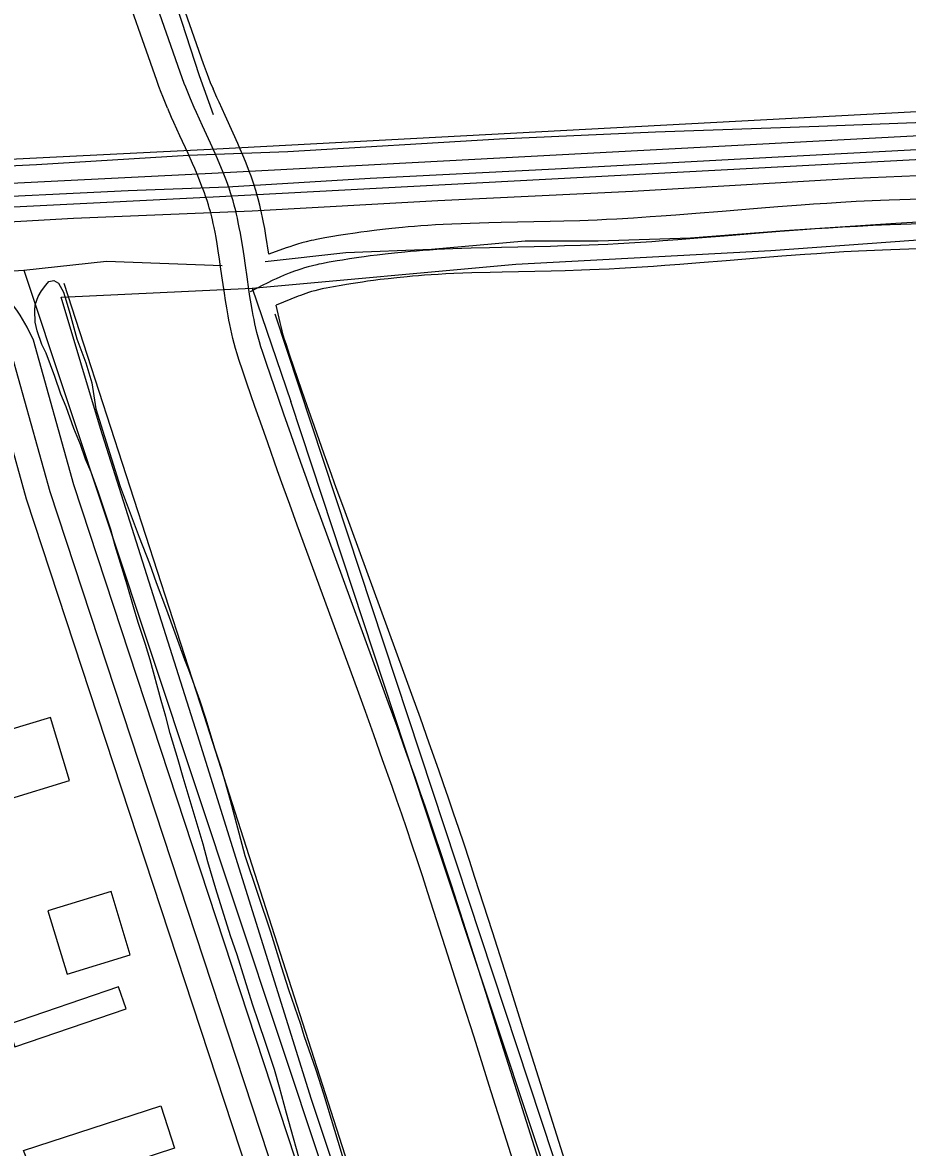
# Model space of a CAD drawing. Extents: x 3477039 to 3515015, y 546746 to 572297.
# Drawn here: x 3507960 to 3508496, y 566963 to 567644 of the extents above; entities that cross this region are included whole.
import ezdxf

# ---------------------------------------------------------------- set-up
doc = ezdxf.new("R2010")
doc.units = 0
for name, color, linetype in [('V-BLDG-OTLN', 7, 'Continuous'), ('V-DTCH-CNTR', 7, 'Continuous'), ('V-RAIL-TRAK', 7, 'Continuous'), ('V-ROAD-CNTR', 7, 'Continuous'), ('V-SITE-VEGE', 7, 'Continuous'), ('V-TOPO-SHOR', 7, 'Continuous')]:
    doc.layers.add(name, color=color, linetype=linetype)

msp = doc.modelspace()

# ---------------------------------------------------------------- linework, layer by layer
at = {"layer": 'V-BLDG-OTLN'}
for points in [[(3507988.79, 567185.15), (3507977.17, 567223.43), (3507938.89, 567211.81), (3507950.51, 567173.53)], [(3508025.5, 567079.61), (3508013.88, 567117.89), (3507975.6, 567106.27), (3507987.22, 567067.99)], [(3507951.12, 567037.24), (3507955.65, 567023.99), (3508022.98, 567047), (3508018.45, 567060.25)], [(3507960.81, 566961.1), (3508044.02, 566988.09), (3508052.31, 566962.55), (3508028.18, 566954.72), (3508039.56, 566919.64), (3508005.97, 566908.75), (3507994.77, 566943.28), (3507970.89, 566935.53)]]:
    msp.add_lwpolyline(points, close=True, dxfattribs=at)
at = {"layer": 'V-DTCH-CNTR'}
msp.add_line((3508099.33, 567483.25), (3508122.86, 567414.62), dxfattribs=at)
for points in [[(3507983.73, 567477.85), (3508099.33, 567483.25), (3508259.16, 567497.94), (3508413.49, 567506.12), (3508558.56, 567516.69), (3508724.1, 567525.18), (3508891.96, 567534.04), (3509037.41, 567543.44), (3509138.76, 567550.45), (3509289.23, 567560.98), (3509316.94, 567487.33), (3509365.82, 567347.79), (3509412.74, 567203.62), (3509459.9, 567038.97), (3509520.37, 566843.67), (3509581.6, 566645.66)], [(3509023.75, 564261.73), (3508983.32, 564393.48), (3508942.42, 564514.79), (3508892.07, 564665.94), (3508844.42, 564815.91), (3508786.1, 564987.99), (3508731.62, 565156.18), (3508677.18, 565329.39), (3508624.52, 565482.1), (3508563.93, 565661.55), (3508510.6, 565828.18), (3508447.47, 566030.84), (3508390.77, 566213.74), (3508329.79, 566392.03), (3508265.1, 566592.77), (3508197.02, 566806.29), (3508135.32, 566991.93), (3508066.14, 567212.81), (3508007.53, 567398.42), (3507983.73, 567477.85)], [(3509148.91, 564300.29), (3509113.72, 564408.02), (3509034.58, 564643.27), (3508988.1, 564794.01), (3508918.79, 564998.26), (3508857.88, 565185.83), (3508780.67, 565420.68), (3508712.94, 565628.01), (3508655.57, 565804.65), (3508651.26, 565817.9), (3508578.96, 566035.71), (3508485.83, 566315.14), (3508391.98, 566601.92), (3508304.93, 566865.07), (3508210.67, 567148.37), (3508122.86, 567414.62)]]:
    msp.add_lwpolyline(points, dxfattribs=at)
at = {"layer": 'V-RAIL-TRAK'}
for points in [[(3507508.69, 567517.06), (3507589.71, 567520.54), (3507694.64, 567525.77), (3507788.21, 567531.47), (3507916.1, 567537.31), (3508024.32, 567542.52), (3508084.5, 567544.79), (3508170.74, 567549.96), (3508282.82, 567555.53), (3508395.09, 567561.67), (3508505.82, 567567.44), (3508638.54, 567574.4), (3508752.75, 567580.92), (3508890.1, 567587.66), (3509021.85, 567594.24), (3509110.39, 567597.66), (3509209.16, 567602.75), (3509301.55, 567606.53), (3509412.87, 567613.45), (3509503.15, 567618.78), (3509612.53, 567624.76), (3509724.23, 567630.33), (3509769.06, 567632.93)], [(3507505.43, 567501.56), (3507575.65, 567504.54), (3507659.37, 567508.95), (3507768.74, 567513.38), (3507888.15, 567519.86), (3507991.17, 567525.69), (3508099.38, 567530.12), (3508211.85, 567536.46), (3508329.71, 567542.18), (3508464.37, 567549.9), (3508568.92, 567554.36), (3508670.2, 567560.2), (3508775.14, 567565.82), (3508888.19, 567571.76), (3509003.17, 567578.08), (3509051.2, 567580.63), (3509176.78, 567586.3), (3509292.92, 567593.57), (3509425.44, 567599.76), (3509519.78, 567605.65), (3509672.18, 567613.44), (3509764.19, 567618.38), (3509855.63, 567622.55), (3509978.09, 567630.8)], [(3507506.22, 567536.9), (3507585.7, 567540.38), (3507653.4, 567543.18), (3507769.33, 567547.95), (3507855.18, 567552.74), (3507968.8, 567558.3), (3508060.82, 567563.81), (3508121, 567566.08), (3508249.1, 567573.85), (3508343.62, 567578), (3508442.57, 567581.35), (3508570.27, 567586.22), (3508665.95, 567591.91), (3508778.8, 567596.89), (3508925.21, 567604.53), (3509058.91, 567612.26), (3509180.24, 567618.14), (3509290.19, 567622.76)]]:
    msp.add_lwpolyline(points, dxfattribs=at)
at = {"layer": 'V-ROAD-CNTR'}
for points in [[(3503182.17, 567300.71), (3504564.78, 567374.52), (3505790.47, 567434.7), (3507012.37, 567500.12), (3508074.89, 567553.04), (3510418.85, 567677.91), (3512052.35, 567762.12)], [(3507410.31, 567505.42), (3508075.64, 567538.56), (3510419.61, 567663.43), (3511839.05, 567736.6)], [(3508062, 567598.06), (3508060.33, 567602.05), (3508059.11, 567605.05), (3508058.22, 567607.32), (3508056.93, 567610.73), (3508055.69, 567614.16), (3508032.23, 567681.18)], [(3508075.83, 567603.85), (3508074.2, 567607.76), (3508073.05, 567610.61), (3508072.22, 567612.71), (3508071, 567615.93), (3508069.83, 567619.18), (3508046.39, 567686.13)], [(3508048.16, 567592.27), (3508046.46, 567596.34), (3508045.18, 567599.5), (3508044.23, 567601.92), (3508042.86, 567605.54), (3508041.56, 567609.15), (3508018.07, 567676.23)], [(3506857.15, 567506.33), (3507011.62, 567514.6), (3508074.15, 567567.52), (3509217.66, 567628.44)], [(3508109.54, 567503.88), (3508107.7, 567515.24), (3508106.98, 567519.39), (3508106.29, 567523.04), (3508105.65, 567526.24), (3508105.05, 567529.04), (3508104.49, 567531.51), (3508103.96, 567533.7), (3508103, 567537.44), (3508102.21, 567540.28), (3508101.57, 567542.45), (3508100.58, 567545.63), (3508099.52, 567548.78), (3508098.65, 567551.22), (3508097.8, 567553.53), (3508096.94, 567555.78), (3508095.28, 567560.01), (3508093.66, 567563.95), (3508092.1, 567567.6), (3508090.62, 567571), (3508087.83, 567577.24), (3508082.93, 567587.96), (3508079.32, 567595.9), (3508078.03, 567598.8), (3508075.76, 567604.03)], [(3508279.98, 566883.39), (3508243.01, 567000.42), (3508233.75, 567029.65), (3508226.79, 567051.57), (3508216.31, 567084.43), (3508205.77, 567117.25), (3508202.48, 567127.38), (3508199.25, 567137.17), (3508196.08, 567146.65), (3508192.98, 567155.82), (3508189.94, 567164.7), (3508186.97, 567173.3), (3508184.07, 567181.61), (3508178.39, 567197.74), (3508173, 567212.84), (3508167.91, 567226.99), (3508163.1, 567240.24), (3508126.61, 567339.79), (3508122.08, 567352.29), (3508118.13, 567363.22), (3508114.7, 567372.81), (3508108.75, 567389.58), (3508104.33, 567402.19), (3508101.04, 567411.68), (3508096.18, 567425.89), (3508093.76, 567433.03), (3508091.35, 567440.24), (3508090.31, 567443.48), (3508089.35, 567446.71), (3508088.49, 567449.82), (3508087.72, 567452.84), (3508087.02, 567455.76), (3508086.38, 567458.58), (3508085.8, 567461.31), (3508085.27, 567463.95), (3508084.79, 567466.52), (3508083.92, 567471.39), (3508083.18, 567475.97), (3508082.52, 567480.25), (3508081.39, 567488.13), (3508080.43, 567494.95), (3508079.59, 567500.83), (3508078.83, 567505.9), (3508078.12, 567510.27), (3508077.46, 567514.04), (3508076.85, 567517.3), (3508076.28, 567520.12), (3508075.75, 567522.56), (3508075.27, 567524.68), (3508074.84, 567526.47), (3508074.01, 567529.7), (3508073.36, 567532.04), (3508072.86, 567533.75), (3508072.05, 567536.36), (3508071.17, 567538.96), (3508070.44, 567541.01), (3508069.7, 567543.03), (3508068.96, 567544.96), (3508067.45, 567548.8), (3508065.98, 567552.37), (3508064.55, 567555.74), (3508063.18, 567558.88), (3508060.49, 567564.88), (3508055.63, 567575.51), (3508051.96, 567583.6), (3508050.56, 567586.73), (3508048.24, 567592.08)], [(3508294.28, 566887.91), (3508257.31, 567004.94), (3508248.05, 567034.19), (3508241.08, 567056.12), (3508230.59, 567089), (3508220.04, 567121.86), (3508216.73, 567132.04), (3508213.48, 567141.89), (3508210.3, 567151.43), (3508207.18, 567160.65), (3508204.12, 567169.57), (3508201.14, 567178.21), (3508198.23, 567186.57), (3508192.53, 567202.75), (3508187.12, 567217.9), (3508182.01, 567232.09), (3508177.19, 567245.38), (3508140.7, 567344.93), (3508136.18, 567357.39), (3508132.25, 567368.29), (3508128.83, 567377.84), (3508122.89, 567394.57), (3508118.49, 567407.13), (3508115.22, 567416.56), (3508110.38, 567430.72), (3508107.98, 567437.81), (3508105.6, 567444.91), (3508104.64, 567447.91), (3508103.77, 567450.84), (3508102.99, 567453.69), (3508102.27, 567456.46), (3508101.63, 567459.16), (3508101.03, 567461.78), (3508100.49, 567464.34), (3508100, 567466.82), (3508099.54, 567469.22), (3508098.71, 567473.91), (3508097.99, 567478.31), (3508097.36, 567482.45), (3508096.24, 567490.24), (3508095.29, 567497.05), (3508094.43, 567503.01), (3508093.65, 567508.22), (3508092.91, 567512.76), (3508092.22, 567516.72), (3508091.57, 567520.17), (3508090.96, 567523.18), (3508090.4, 567525.8), (3508089.88, 567528.09), (3508089.4, 567530.09), (3508088.51, 567533.57), (3508087.79, 567536.16), (3508087.22, 567538.1), (3508086.31, 567540.99), (3508085.34, 567543.87), (3508084.54, 567546.11), (3508083.75, 567548.28), (3508082.95, 567550.37), (3508081.36, 567554.4), (3508079.82, 567558.16), (3508078.33, 567561.67), (3508076.9, 567564.94), (3508074.16, 567571.06), (3508069.28, 567581.74), (3508065.64, 567589.75), (3508064.3, 567592.76), (3508062, 567598.06)], [(3508523.63, 567537.92), (3508485.26, 567536.61), (3508480.04, 567536.42), (3508474.96, 567536.21), (3508465.19, 567535.73), (3508456.02, 567535.22), (3508447.44, 567534.69), (3508439.41, 567534.16), (3508431.88, 567533.62), (3508417.83, 567532.57), (3508405.54, 567531.59), (3508384.1, 567529.84), (3508368.07, 567528.55), (3508356.06, 567527.61), (3508347.08, 567526.94), (3508340.35, 567526.46), (3508330.26, 567525.78), (3508320.19, 567525.17), (3508314.04, 567524.85), (3508308.27, 567524.58), (3508302.85, 567524.36), (3508297.77, 567524.17), (3508288.18, 567523.88), (3508279.78, 567523.67), (3508250.15, 567523.03), (3508242.69, 567522.86), (3508231.5, 567522.54), (3508225.87, 567522.34), (3508220.23, 567522.13), (3508215.12, 567521.89), (3508210.31, 567521.63), (3508205.81, 567521.35), (3508201.59, 567521.06), (3508197.64, 567520.76), (3508193.93, 567520.45), (3508190.44, 567520.14), (3508183.95, 567519.51), (3508178.26, 567518.89), (3508173.28, 567518.29), (3508168.92, 567517.74), (3508165.11, 567517.22), (3508161.76, 567516.75), (3508155.95, 567515.87), (3508151.57, 567515.17), (3508148.27, 567514.62), (3508143.36, 567513.75), (3508138.42, 567512.83), (3508136.79, 567512.51), (3508135.15, 567512.16), (3508132.16, 567511.45), (3508129.35, 567510.71), (3508126.74, 567509.96), (3508124.33, 567509.2), (3508122.09, 567508.46), (3508120.02, 567507.74), (3508109.54, 567503.88)], [(3508524.13, 567522.93), (3508485.79, 567521.62), (3508480.64, 567521.43), (3508475.64, 567521.22), (3508465.97, 567520.75), (3508456.9, 567520.25), (3508448.4, 567519.72), (3508440.44, 567519.19), (3508432.97, 567518.66), (3508418.98, 567517.61), (3508406.74, 567516.64), (3508385.32, 567514.89), (3508369.25, 567513.59), (3508357.2, 567512.65), (3508348.17, 567511.98), (3508341.39, 567511.49), (3508331.21, 567510.81), (3508321.04, 567510.2), (3508314.79, 567509.86), (3508308.92, 567509.59), (3508303.42, 567509.37), (3508298.27, 567509.18), (3508288.59, 567508.89), (3508280.13, 567508.67), (3508250.49, 567508.04), (3508243.09, 567507.86), (3508231.97, 567507.54), (3508226.42, 567507.35), (3508220.87, 567507.14), (3508215.86, 567506.91), (3508211.18, 567506.66), (3508206.79, 567506.39), (3508202.68, 567506.1), (3508198.83, 567505.81), (3508195.22, 567505.51), (3508191.83, 567505.21), (3508185.5, 567504.59), (3508179.96, 567503.98), (3508175.11, 567503.41), (3508170.87, 567502.87), (3508167.17, 567502.36), (3508163.93, 567501.9), (3508158.25, 567501.05), (3508154, 567500.37), (3508150.81, 567499.83), (3508146.03, 567498.99), (3508141.25, 567498.1), (3508139.82, 567497.82), (3508138.45, 567497.53), (3508135.8, 567496.9), (3508133.34, 567496.25), (3508131.05, 567495.59), (3508128.93, 567494.93), (3508126.94, 567494.27), (3508125.09, 567493.62), (3508123.37, 567492.98), (3508121.76, 567492.37), (3508118.76, 567491.16), (3508116.15, 567490.04), (3508113.88, 567489.03), (3508111.9, 567488.11), (3508108.45, 567486.46), (3508105.88, 567485.17), (3508102.03, 567483.19), (3508098.19, 567481.14)], [(3508524.62, 567507.94), (3508486.33, 567506.63), (3508481.23, 567506.44), (3508476.32, 567506.24), (3508466.75, 567505.77), (3508457.78, 567505.27), (3508449.36, 567504.75), (3508441.47, 567504.23), (3508434.07, 567503.7), (3508420.14, 567502.66), (3508407.94, 567501.69), (3508386.53, 567499.94), (3508370.44, 567498.64), (3508358.35, 567497.69), (3508349.26, 567497.02), (3508342.42, 567496.53), (3508332.17, 567495.84), (3508321.89, 567495.22), (3508315.53, 567494.88), (3508309.57, 567494.61), (3508304, 567494.38), (3508298.76, 567494.19), (3508289.01, 567493.89), (3508280.48, 567493.68), (3508250.83, 567493.04), (3508243.48, 567492.87), (3508232.44, 567492.55), (3508226.97, 567492.36), (3508221.5, 567492.15), (3508216.61, 567491.93), (3508212.05, 567491.68), (3508207.77, 567491.42), (3508203.77, 567491.14), (3508200.02, 567490.86), (3508196.5, 567490.56), (3508193.23, 567490.27), (3508187.04, 567489.67), (3508181.66, 567489.08), (3508176.95, 567488.52), (3508172.83, 567487.99), (3508169.23, 567487.51), (3508166.1, 567487.06), (3508160.56, 567486.23), (3508156.43, 567485.57), (3508153.35, 567485.05), (3508148.7, 567484.23), (3508144.08, 567483.37), (3508142.85, 567483.13), (3508141.74, 567482.89), (3508139.44, 567482.35), (3508137.33, 567481.79), (3508135.37, 567481.23), (3508133.52, 567480.65), (3508131.79, 567480.07), (3508130.17, 567479.5), (3508128.64, 567478.94), (3508127.26, 567478.41), (3508113.88, 567473.01)], [(3507966.86, 567451.92), (3507963.02, 567459.75), (3507961.7, 567462.23), (3507960.29, 567464.66), (3507958.8, 567467.04), (3507957.22, 567469.37), (3507955.56, 567471.63), (3507953.83, 567473.85), (3507952.02, 567475.99), (3507950.13, 567478.08), (3507948.18, 567480.09), (3507946.15, 567482.04), (3507944.05, 567483.91), (3507941.9, 567485.71), (3507939.68, 567487.43), (3507937.4, 567489.08), (3507928.7, 567494.9)], [(3508308.58, 566892.44), (3508271.62, 567009.46), (3508262.35, 567038.72), (3508255.38, 567060.67), (3508244.88, 567093.57), (3508234.32, 567126.47), (3508230.99, 567136.71), (3508227.72, 567146.62), (3508224.51, 567156.21), (3508221.38, 567165.48), (3508218.31, 567174.45), (3508215.31, 567183.13), (3508212.39, 567191.53), (3508206.67, 567207.76), (3508201.24, 567222.96), (3508196.12, 567237.19), (3508191.28, 567250.51), (3508154.79, 567350.07), (3508150.29, 567362.49), (3508146.37, 567373.37), (3508142.96, 567382.88), (3508137.04, 567399.56), (3508132.66, 567412.07), (3508129.41, 567421.45), (3508124.58, 567435.55), (3508122.2, 567442.6), (3508119.86, 567449.58), (3508118.97, 567452.34), (3508118.19, 567454.97), (3508117.48, 567457.55), (3508116.83, 567460.08), (3508116.24, 567462.56), (3508113.88, 567473.01)], [(3509515.59, 562606.61), (3509308.26, 563267.1), (3508996.9, 564247.42), (3508759.37, 564977.03), (3508505.33, 565776.04), (3508221.57, 566664.16), (3507991.26, 567364.33), (3507966.86, 567451.92)], [(3509514.72, 562588.02), (3509508.28, 562607.09), (3509494.04, 562638.73), (3509507.26, 562583.06), (3509293.95, 563262.58), (3508982.62, 564242.82), (3508745.09, 564972.43), (3508491.04, 565771.49), (3508207.3, 566659.53), (3507976.9, 567359.97), (3507953.95, 567442.35)], [(3508472.44, 565780.41), (3508193.03, 566654.91), (3507962.55, 567355.61), (3507939.39, 567438.74)]]:
    msp.add_lwpolyline(points, dxfattribs=at)
at = {"layer": 'V-SITE-VEGE'}
for points in [[(3507967.9, 567462.75), (3507967.61, 567469.82), (3507967.8, 567473.26), (3507969.73, 567478.24), (3507971.83, 567481.67), (3507974.26, 567485.09), (3507976.17, 567487.32), (3507979.27, 567487.98), (3507982.02, 567486.42), (3507985.08, 567480.88), (3507986.77, 567475.71), (3507988.95, 567468.11), (3507993.14, 567452.58), (3507998.55, 567438.08), (3508002.25, 567426), (3508004.55, 567410.31), (3508019.37, 567363.2), (3508030.86, 567332.46), (3508037.12, 567316.57), (3508041.17, 567305.18), (3508047.43, 567288.6)], [(3508130.41, 566947.04), (3508120.17, 566983.8), (3508115.98, 566999.5), (3508112.78, 567010.2), (3508107.39, 567026.59), (3508103.34, 567038.33), (3508099.63, 567049.73), (3508090.2, 567079.58), (3508086.32, 567091.15), (3508077.4, 567119.63), (3508072.52, 567135.85), (3508069.67, 567146.55), (3508057.55, 567187.1), (3508054.53, 567197.8), (3508049.65, 567213.68), (3508047.14, 567224.03), (3508044.28, 567233.69), (3508037.57, 567258.19), (3508034.71, 567267.51), (3508030.32, 567280.8), (3508027.46, 567290.29), (3508023.6, 567303.76), (3508016.36, 567327.4), (3508013.68, 567337.23), (3508006.26, 567359.67), (3508001.87, 567371.93), (3507998.48, 567379.7), (3507995.27, 567388.68), (3507991.38, 567398.35), (3507986.65, 567411.47), (3507983.43, 567419.25), (3507979.72, 567429.78), (3507974.48, 567443.93), (3507971.94, 567449.29), (3507969.07, 567457.41), (3507967.9, 567462.75)], [(3508047.43, 567288.6), (3508058.41, 567258.56), (3508060.77, 567252.34), (3508067.36, 567234.05), (3508071.24, 567222.31), (3508076.45, 567204.7), (3508080.5, 567192.62), (3508086.04, 567173.29), (3508094.93, 567139.82), (3508110.45, 567093.56), (3508116.84, 567072.51), (3508121.39, 567058.53), (3508128.65, 567037.64), (3508130.66, 567030.74), (3508137.92, 567010.02), (3508142.47, 566995.35), (3508162.49, 566929.42)]]:
    msp.add_lwpolyline(points, dxfattribs=at)
at = {"layer": 'V-TOPO-SHOR'}
msp.add_line((3508067.25, 567612.11), (3508075.78, 567588.44), dxfattribs=at)
for points in [[(3507821.17, 568367.75), (3507865.85, 568237.79), (3507944.5, 567993.91), (3507997.54, 567826.57), (3508067.25, 567612.11)], [(3508107.22, 567499.42), (3508156.14, 567504.87), (3508207.93, 567506.99), (3508264.72, 567511.97), (3508309.04, 567512.07), (3508364.97, 567513.74), (3508421.76, 567518.31), (3508489.31, 567522.8), (3508546.08, 567526.12), (3508602.02, 567528.21), (3508666.25, 567531.9), (3508721.37, 567534.82), (3508780.63, 567538.54), (3508863.93, 567543.34), (3508918.22, 567548.33)], [(3507619.58, 567488.39), (3507679.66, 567490.03), (3507728.14, 567492.17), (3507818.44, 567492.36), (3507880.99, 567491.5), (3507925.31, 567492.01), (3507960.95, 567494.24), (3508011.12, 567499.69), (3508081.1, 567497.12)], [(3507960.95, 567494.24), (3508245.16, 566639.85), (3508368.61, 566252.66)], [(3509375.98, 563532.79), (3509286.35, 563501.3), (3509187.04, 563767.76), (3509029.58, 564266.77), (3508755.85, 565114.6), (3508564.49, 565693.55), (3508336.78, 566393.61), (3508070.32, 567224.48), (3507985.54, 567486.1)], [(3508660.41, 565823.38), (3508340.55, 566780.14), (3508113.29, 567467.55)]]:
    msp.add_lwpolyline(points, dxfattribs=at)

doc.saveas('drawing.dxf')
